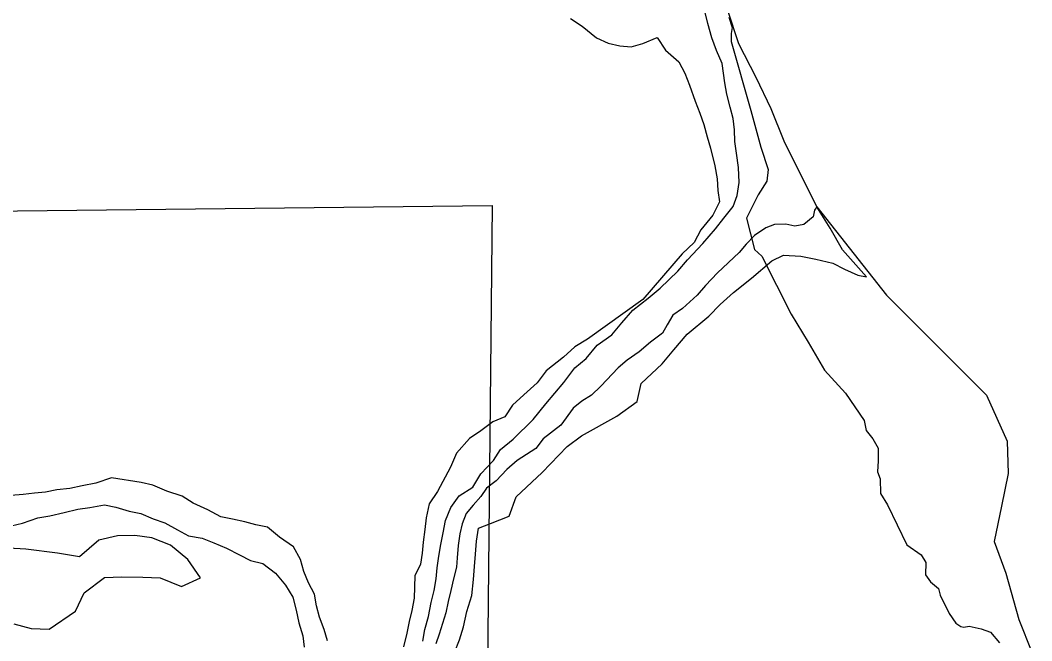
# Model space of a CAD drawing. Extents: x 1588073 to 2013523, y 1090242 to 1357120.
# Drawn here: x 1837534 to 1840809, y 1253269 to 1255279 of the extents above; entities that cross this region are included whole.
import ezdxf

# ---------------------------------------------------------------- set-up
doc = ezdxf.new("R2010")
doc.units = 0
for name, color, linetype in [('GM_X_County', 7, 'Continuous'), ('GM_X_Major_Lake', 7, 'Continuous'), ('GM_X_Minor_River', 7, 'Continuous'), ('GM_X_Section', 7, 'Continuous'), ('GM_X_Township', 7, 'Continuous')]:
    doc.layers.add(name, color=color, linetype=linetype)

msp = doc.modelspace()

# ---------------------------------------------------------------- linework, layer by layer
at = {"layer": 'GM_X_County'}
msp.add_lwpolyline([(1839828.3, 1255288.8), (1839839.2, 1255255.2), (1839835.9, 1255235.7), (1839835.9, 1255209.6), (1839899.9, 1254986.3), (1839932.4, 1254868.1), (1839956.3, 1254795.4), (1839951.9, 1254757.5), (1839923.7, 1254713), (1839885.8, 1254638.2), (1839911.8, 1254536.3), (1839935.7, 1254514.6), (1840030, 1254327), (1840085.3, 1254235.9), (1840138.4, 1254145.9), (1840205.7, 1254071.1), (1840266.4, 1253982.1), (1840272.9, 1253950.7), (1840294.6, 1253923.6), (1840311.9, 1253893.2), (1840311.9, 1253852), (1840309.8, 1253816.2), (1840318.4, 1253793.5), (1840319.5, 1253745.8), (1840342.3, 1253710), (1840405.2, 1253579.9), (1840450.7, 1253547.3), (1840465.9, 1253522.4), (1840464.8, 1253482.3), (1840481.1, 1253460.6), (1840507.1, 1253438.9), (1840512.5, 1253417.2), (1840541.8, 1253357.6), (1840563.5, 1253326.1), (1840579.8, 1253315.3), (1840589.5, 1253313.1), (1840606.9, 1253316.4), (1840645.9, 1253307.7), (1840675.2, 1253296.8), (1840704.5, 1253262.1)], dxfattribs=at)
at = {"layer": 'GM_X_Major_Lake'}
for points in [[(1839824.2, 1255311.2), (1839860.2, 1255203), (1839916.3, 1255094.7), (1839964.3, 1254992.4), (1840006.4, 1254888.2), (1840056.4, 1254787.9), (1840113.9, 1254674.8)], [(1840113.9, 1254674.8), (1840338.7, 1254388.9), (1840663, 1254064.1), (1840729.1, 1253915.7), (1840733.1, 1253811.4), (1840711.1, 1253705.1), (1840687.1, 1253590.8), (1840725.1, 1253488.5), (1840767.2, 1253338.1), (1840809.3, 1253231.9)], [(1837514, 1253324.3), (1837569.7, 1253308.7), (1837627.8, 1253307), (1837713.6, 1253364.7), (1837741.4, 1253424.1), (1837807, 1253474.4), (1837863.2, 1253476.8), (1837931.3, 1253474.8), (1837987.4, 1253473.2), (1838056.7, 1253445.1), (1838117.7, 1253473.4), (1838077.3, 1253532.8), (1838020.4, 1253578.6), (1837961, 1253602.3), (1837905.1, 1253610), (1837848.9, 1253609.6), (1837788.4, 1253595.3), (1837726.7, 1253540.9), (1837654.9, 1253553), (1837553, 1253566), (1837496.9, 1253569.6)]]:
    msp.add_lwpolyline(points, dxfattribs=at)
at = {"layer": 'GM_X_Minor_River'}
for p, q in [((1840157.1, 1254604.9), (1840113.9, 1254674.8)), ((1840196.4, 1254535.4), (1840157.1, 1254604.9)), ((1840273.9, 1254447.5), (1840196.4, 1254535.4)), ((1840196.4, 1254535.4), (1840196.4, 1254535.4))]:
    msp.add_line(p, q, dxfattribs=at)
for points in [[(1838837.6, 1253268.1), (1838844.7, 1253306), (1838855.9, 1253347.8), (1838865.2, 1253393.7), (1838874.3, 1253431.6), (1838881.4, 1253469.5), (1838884.4, 1253505.5), (1838889.5, 1253543.5), (1838896.6, 1253581.4), (1838903.7, 1253619.3), (1838910.9, 1253659.2), (1838928.1, 1253700.9), (1838955.2, 1253738.2), (1839000.1, 1253767), (1839025.4, 1253810.4), (1839066.8, 1253853.3), (1839089.8, 1253888.8), (1839130.8, 1253921.7), (1839194.8, 1253986.1), (1839236.4, 1254037), (1839294.5, 1254105.6), (1839329.9, 1254152.7), (1839366.9, 1254183.7), (1839402.2, 1254226.9), (1839449.2, 1254259.6), (1839482.4, 1254298.8), (1839517.7, 1254339.9), (1839566.9, 1254378.6), (1839605.9, 1254411.6), (1839663.6, 1254466.1), (1839694.7, 1254503.3), (1839744.3, 1254556), (1839785.8, 1254603), (1839812.8, 1254638.3), (1839842, 1254675.6), (1839855, 1254711.3), (1839862.2, 1254753.3), (1839859.6, 1254801.5), (1839852.9, 1254847.8), (1839848, 1254886.1), (1839847.1, 1254924.2), (1839842.1, 1254960.5), (1839833.1, 1254996.8), (1839822.3, 1255039.3), (1839815.3, 1255075.6), (1839807, 1255138.1), (1839788.2, 1255180.7), (1839773.3, 1255221.3), (1839760.6, 1255267.8), (1839751.6, 1255304.1)], [(1839316, 1255284.6), (1839353.4, 1255259.5), (1839400.5, 1255222), (1839438.1, 1255204.9), (1839475.9, 1255195.8), (1839511.9, 1255192.7), (1839550.3, 1255203.6), (1839596.9, 1255222.3), (1839623.8, 1255181.4), (1839666.9, 1255144.1), (1839685.9, 1255107.4), (1839700.8, 1255068.9), (1839719.4, 1255016.2)], [(1839719.4, 1255016.2), (1839734.3, 1254977.6), (1839747.3, 1254941.1), (1839758.2, 1254900.7), (1839769.2, 1254864.3), (1839783.6, 1254807.7), (1839790.4, 1254765.4), (1839793.3, 1254727.2), (1839798.3, 1254690.9), (1839777, 1254647.4), (1839737.6, 1254600.4), (1839716.4, 1254558.9), (1839677.2, 1254521.9), (1839549.7, 1254374.4)], [(1840113.9, 1254674.8), (1840105.9, 1254663.4), (1840101.6, 1254642), (1840070.9, 1254616.8), (1840042.6, 1254611.6), (1840012.8, 1254618.5), (1839976.6, 1254617.6), (1839948.3, 1254606.3), (1839911.5, 1254581.3), (1839884.6, 1254554), (1839861.8, 1254526.6), (1839791.7, 1254460.4), (1839752.5, 1254419.4), (1839725.5, 1254388.1), (1839678.2, 1254345.3), (1839647.5, 1254324.1), (1839628.6, 1254292.6), (1839613.8, 1254264.9), (1839574.8, 1254235.9), (1839537.9, 1254204.9), (1839499, 1254177.9), (1839470.2, 1254152.7), (1839414.4, 1254094.1), (1839383.5, 1254064.9), (1839352.9, 1254045.7), (1839324.2, 1254022.5), (1839284.5, 1253967.4), (1839227.1, 1253922.9), (1839204.2, 1253891.5), (1839142.9, 1253853.1), (1839110, 1253824), (1839074.9, 1253786.9), (1839044.1, 1253763.7), (1839025.3, 1253736.2), (1839000.5, 1253708.8), (1838977.7, 1253681.4), (1838964.7, 1253647.6), (1838957.7, 1253615.7), (1838952.6, 1253577.8), (1838949.5, 1253537.7), (1838946.6, 1253507.7), (1838937.5, 1253469.9), (1838928.4, 1253432), (1838919.4, 1253396.1), (1838912.4, 1253360.2), (1838890.3, 1253290.6), (1838879.4, 1253258.9)], [(1838940.8, 1253231), (1838956, 1253272.7), (1838969.2, 1253314.5), (1838980.6, 1253364.3), (1838996.2, 1253416), (1839001.6, 1253468), (1839004.8, 1253510.1), (1839008, 1253550.1), (1839011.2, 1253592.1), (1839018.4, 1253634), (1839056.9, 1253649), (1839117.8, 1253673.3), (1839139.6, 1253734.9), (1839224, 1253814.7), (1839304.6, 1253898.6), (1839351.7, 1253933.4), (1839465.8, 1253996.3), (1839531.3, 1254044.6), (1839545, 1254102.4), (1839613, 1254166.6), (1839650.3, 1254211.7), (1839693.9, 1254262.6), (1839763.7, 1254320.8), (1839800.8, 1254357.8), (1839844, 1254396.7), (1839901.5, 1254443.2), (1839967.3, 1254499.5), (1840005.9, 1254518.4), (1840061.9, 1254514.8), (1840109.8, 1254505.4), (1840165.5, 1254491.7), (1840203.1, 1254472.6), (1840246.6, 1254453.3), (1840273.9, 1254447.5)], [(1839549.7, 1254374.4), (1839370.6, 1254245.8), (1839329.8, 1254220.9), (1839292.8, 1254187.9), (1839237.4, 1254143.3), (1839208.2, 1254104.1), (1839165, 1254065.2), (1839128, 1254032.1), (1839102.9, 1253994.7), (1839064.3, 1253977.8), (1839025.4, 1253948.8), (1838988.6, 1253923.8), (1838947.1, 1253876.9), (1838927.8, 1253831.3), (1838885.4, 1253752.2), (1838858.3, 1253712.9), (1838848.9, 1253667), (1838843.8, 1253629.1), (1838838.7, 1253589.1), (1838835.7, 1253553.1), (1838830.6, 1253517.1), (1838811.5, 1253479.5), (1838809.5, 1253407.3), (1838802.3, 1253367.4), (1838793.3, 1253331.6), (1838786.2, 1253293.7), (1838774.9, 1253249.8)], [(1838528.9, 1253269), (1838517.9, 1253305.4), (1838503, 1253346), (1838494, 1253382.3), (1838487.1, 1253420.7), (1838468.1, 1253457.3), (1838453.1, 1253493.9), (1838442.1, 1253532.3), (1838419.2, 1253573.1), (1838374, 1253604.5), (1838334.9, 1253637.7), (1838297, 1253644.8), (1838261.2, 1253653.9), (1838221.3, 1253663.1), (1838183.4, 1253670.2), (1838142, 1253693.4), (1838094.5, 1253714.9), (1838059.1, 1253738), (1838009.4, 1253753.4), (1837963.8, 1253772.8), (1837926, 1253781.9), (1837830.2, 1253796.7), (1837779.6, 1253780.1), (1837735.2, 1253771.4), (1837694.9, 1253762.5), (1837652.7, 1253757.7), (1837616.4, 1253750.7), (1837580.2, 1253747.8), (1837544, 1253742.8), (1837503.8, 1253739.9)], [(1837505, 1253641.6), (1837541.4, 1253650.6), (1837591.9, 1253667.2), (1837630.2, 1253674.1), (1837676.6, 1253684.8), (1837721.1, 1253695.5), (1837759.3, 1253700.4), (1837807.7, 1253709.1), (1837843.5, 1253702), (1837887.3, 1253688.7), (1837925.1, 1253681.6), (1837964.8, 1253664.4), (1838002.5, 1253651.3), (1838043.9, 1253628), (1838079.5, 1253609), (1838123.4, 1253601.7), (1838161, 1253586.6), (1838202.6, 1253569.3), (1838244.1, 1253548), (1838279.7, 1253529), (1838319.5, 1253519.8), (1838360.7, 1253488.5), (1838393.7, 1253449.4), (1838416.6, 1253410.6), (1838427.4, 1253368.2), (1838436.3, 1253327.8), (1838449.1, 1253285.3), (1838454.1, 1253249.1)]]:
    msp.add_lwpolyline(points, dxfattribs=at)
at = {"layer": 'GM_X_Section'}
msp.add_lwpolyline([(1833684, 1254618.2), (1839061.9, 1254678.5), (1839008.3, 1249341.2), (1838816.1, 1249334.1), (1833618.2, 1249221)], close=True, dxfattribs=at)
at = {"layer": 'GM_X_Township'}
msp.add_lwpolyline([(1839828.3, 1255288.8), (1839839.2, 1255255.2), (1839835.9, 1255235.7), (1839835.9, 1255209.6), (1839899.9, 1254986.3), (1839932.4, 1254868.1), (1839956.3, 1254795.4), (1839951.9, 1254757.5), (1839923.7, 1254713), (1839885.8, 1254638.2), (1839911.8, 1254536.3), (1839935.7, 1254514.6), (1840030, 1254327), (1840085.3, 1254235.9), (1840138.4, 1254145.9), (1840205.7, 1254071.1), (1840266.4, 1253982.1), (1840272.9, 1253950.7), (1840294.6, 1253923.6), (1840311.9, 1253893.2), (1840311.9, 1253852), (1840309.8, 1253816.2), (1840318.4, 1253793.5), (1840319.5, 1253745.8), (1840342.3, 1253710), (1840405.2, 1253579.9), (1840450.7, 1253547.3), (1840465.9, 1253522.4), (1840464.8, 1253482.3), (1840481.1, 1253460.6), (1840507.1, 1253438.9), (1840512.5, 1253417.2), (1840541.8, 1253357.6), (1840563.5, 1253326.1), (1840579.8, 1253315.3), (1840589.5, 1253313.1), (1840606.9, 1253316.4), (1840645.9, 1253307.7), (1840675.2, 1253296.8), (1840704.5, 1253262.1)], dxfattribs=at)

doc.saveas('drawing.dxf')
